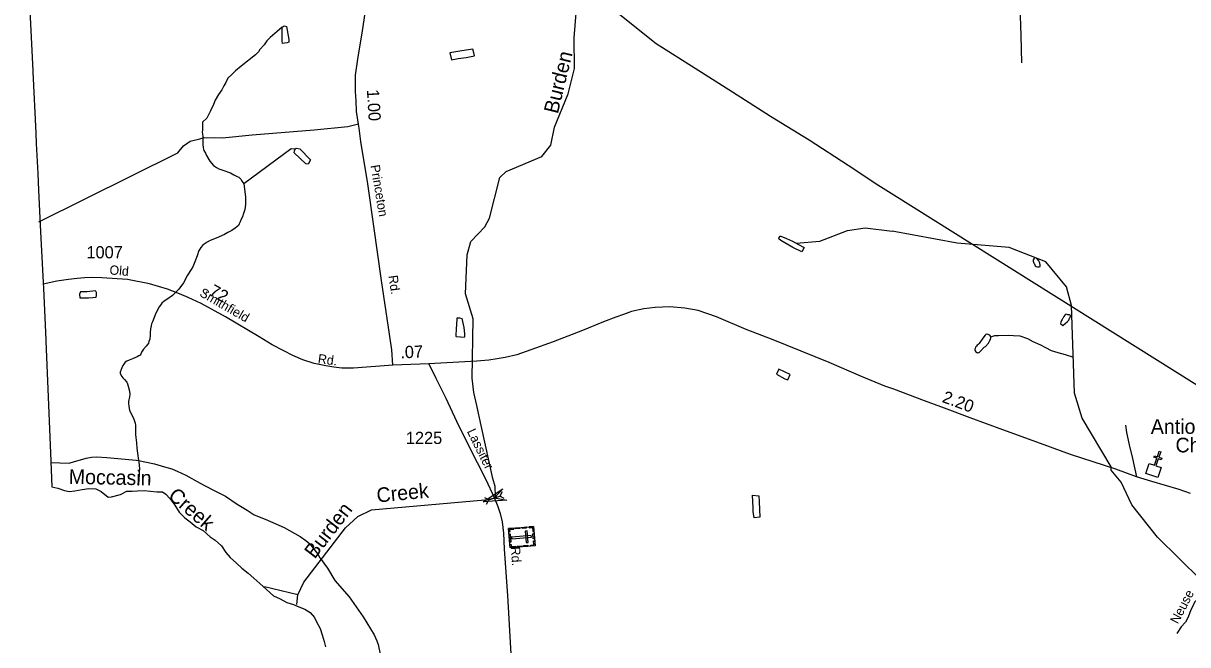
# Model space of a CAD drawing. Extents: x 2206922 to 2357709, y 510027 to 673830.
# Drawn here: x 2251932 to 2263859, y 597047 to 603414 of the extents above; entities that cross this region are included whole.
import ezdxf

# ---------------------------------------------------------------- set-up
doc = ezdxf.new("R2010")
doc.units = 0
for name, color, linetype in [('Exist Boundary Political CountyLine', 7, 'Continuous'), ('Exist Cultural Cemetery CELL', 7, 'Continuous'), ('Exist Cultural Church CELL', 7, 'Continuous'), ('Exist Cultural Church Label', 7, 'Continuous'), ('Exist Hydrographic Creek Single Shore', 7, 'Continuous'), ('Exist Hydrographic Creek Single Shore Label', 7, 'Continuous'), ('Exist Hydrographic Misc Water Feature', 7, 'Continuous'), ('Exist Road Non-System Type 51', 7, 'Continuous'), ('Exist Road Non-System Type 51 Label', 7, 'Continuous'), ('Exist Road Secondary Mileage Hundredths English Label', 7, 'Continuous'), ('Exist Road Secondary Structure Pipe CELL', 7, 'Continuous'), ('Exist Road Secondary Structure Standard Bridge Attributed CELL', 7, 'Continuous'), ('Exist Road Secondary Type 51 Attributed', 7, 'Continuous'), ('Exist Road Secondary Type 51 Label', 7, 'Continuous'), ('Exist Road Secondary Type 51 Number Label', 7, 'Continuous'), ('Exist Utilities Electrical Transmission Line', 7, 'Continuous')]:
    doc.layers.add(name, color=color, linetype=linetype)

msp = doc.modelspace()

# ---------------------------------------------------------------- linework, layer by layer
at = {"layer": 'Exist Boundary Political CountyLine'}
for points in [[(2251932, 604905), (2252029, 602929), (2252029, 602916), (2252060, 602289), (2252064, 602183), (2252080, 601875), (2252088, 601703), (2252102, 601417), (2252108, 601277), (2252135, 600758), (2252138, 600696), (2252159, 600250), (2252167, 600076), (2252211, 599014), (2252226, 598666), (2252285, 598653), (2252354, 598627), (2252402, 598616), (2252459, 598623), (2252535, 598636), (2252602, 598647), (2252675, 598644), (2252728, 598616), (2252803, 598558), (2252836, 598562), (2252927, 598586), (2252992, 598622), (2253047, 598621), (2253103, 598624)], [(2253103, 598624), (2253169, 598627), (2253236, 598620), (2253299, 598615), (2253357, 598614), (2253393, 598590), (2253433, 598546), (2253484, 598476), (2253529, 598407), (2253587, 598347), (2253640, 598308), (2253702, 598255), (2253776, 598216), (2253846, 598152), (2253899, 598117), (2253962, 598061), (2254008, 597991), (2254051, 597942), (2254116, 597884), (2254172, 597831), (2254234, 597780), (2254292, 597729), (2254355, 597676), (2254422, 597612), (2254496, 597547), (2254562, 597517), (2254633, 597481), (2254700, 597458), (2254754, 597436), (2254815, 597412), (2254870, 597378), (2254916, 597325), (2254937, 597281), (2254973, 597213), (2254993, 597147), (2255013, 597082), (2255026, 597025)]]:
    msp.add_lwpolyline(points, dxfattribs=at)
at = {"layer": 'Exist Cultural Cemetery CELL'}
for points in [[(2257157, 598260), (2257174, 598061), (2256920, 598040), (2256903, 598239)], [(2257114, 598256), (2257115, 598245), (2257147, 598247), (2257150, 598207), (2257161, 598208), (2257157, 598260)], [(2256906, 598206), (2256918, 598207), (2256916, 598229), (2256956, 598232), (2256955, 598243), (2256903, 598239)], [(2256920, 598182), (2256927, 598098), (2256915, 598097), (2256908, 598181)], [(2257137, 598149), (2257135, 598167), (2256933, 598151), (2256935, 598132)], [(2256973, 598244), (2257016, 598248), (2257017, 598237), (2256974, 598233)], [(2257040, 598250), (2257083, 598254), (2257084, 598242), (2257041, 598239)], [(2257093, 598213), (2257074, 598212), (2257084, 598094), (2257102, 598096)], [(2257163, 598186), (2257168, 598134), (2257156, 598133), (2257152, 598185)], [(2256917, 598073), (2256929, 598074), (2256930, 598052), (2256971, 598056), (2256971, 598045), (2256920, 598040)], [(2256991, 598058), (2257034, 598061), (2257035, 598050), (2256992, 598046)], [(2257057, 598063), (2257100, 598066), (2257101, 598055), (2257058, 598052)], [(2257130, 598058), (2257129, 598069), (2257161, 598072), (2257158, 598112), (2257169, 598113), (2257174, 598061)]]:
    msp.add_lwpolyline(points, close=True, dxfattribs=at)
at = {"layer": 'Exist Cultural Church CELL'}
msp.add_lwpolyline([(2263464, 598904), (2263518, 598886), (2263543, 598958), (2263512, 598968), (2263518, 598983), (2263548, 598973), (2263567, 599030), (2263582, 599025), (2263563, 598968), (2263593, 598958), (2263588, 598943), (2263558, 598953), (2263533, 598881), (2263588, 598862), (2263554, 598761), (2263430, 598803)], close=True, dxfattribs=at)
at = {"layer": 'Exist Hydrographic Creek Single Shore'}
for points in [[(2254735, 597460), (2254743, 597559), (2254805, 597689), (2255234, 598244), (2255358, 598360), (2255499, 598429), (2256660, 598532), (2256710, 598538), (2256757, 598551), (2256766, 598555), (2256768, 598565), (2256766, 598668), (2256741, 598752), (2256621, 599292), (2256579, 599497), (2256548, 599631), (2256529, 599779), (2256541, 600386), (2256463, 600643), (2256477, 601043), (2256517, 601177), (2256658, 601328), (2256707, 601419), (2256812, 601836), (2256878, 601897), (2257243, 602051), (2257334, 602167), (2257374, 602350), (2257513, 602691), (2257577, 602952), (2257575, 603267), (2257610, 603690)], [(2263994, 597713), (2263548, 598151), (2263287, 598481), (2263176, 598713), (2263075, 598836), (2263075, 598869), (2262779, 599367), (2262701, 599625), (2262668, 600524), (2262616, 600715), (2262405, 600972), (2262029, 601117), (2261496, 601161), (2260831, 601286)], [(2254743, 597559), (2254403, 597641)]]:
    msp.add_lwpolyline(points, dxfattribs=at)
at = {"layer": 'Exist Hydrographic Misc Water Feature'}
for points in [[(2254585, 603236), (2254584, 603375), (2254605, 603388), (2254629, 603381), (2254651, 603250), (2254651, 603220), (2254634, 603214), (2254608, 603210), (2254587, 603208), (2254585, 603236)], [(2254584, 603375), (2254531, 603331), (2254461, 603270), (2254428, 603235), (2254400, 603192), (2254356, 603147), (2254340, 603123), (2254310, 603091), (2254163, 602976), (2254105, 602927), (2254067, 602889), (2254027, 602851), (2254007, 602807), (2253985, 602773), (2253965, 602731), (2253931, 602684), (2253896, 602626), (2253880, 602582), (2253851, 602517), (2253813, 602443), (2253766, 602401), (2253766, 602321), (2253764, 602299), (2253772, 602258), (2253770, 602225), (2253770, 602175), (2253776, 602140), (2253783, 602111), (2253797, 602083), (2253809, 602059), (2253842, 602001), (2253880, 601959), (2253910, 601938), (2253936, 601924), (2253975, 601910), (2254056, 601881), (2254089, 601863), (2254123, 601846), (2254139, 601838), (2254161, 601818), (2254175, 601792), (2254192, 601771), (2254207, 601635), (2254207, 601557), (2254201, 601508), (2254189, 601465), (2254176, 601432), (2254165, 601408), (2254154, 601379), (2254143, 601361), (2254135, 601342), (2254103, 601316), (2254067, 601292), (2254028, 601271), (2253992, 601251), (2253906, 601214), (2253845, 601188), (2253816, 601171), (2253785, 601151), (2253767, 601137), (2253749, 601117), (2253739, 601101), (2253729, 601085), (2253712, 601031), (2253688, 600970), (2253669, 600920), (2253653, 600892), (2253613, 600834), (2253572, 600754), (2253526, 600689), (2253459, 600627), (2253401, 600584), (2253376, 600568), (2253352, 600546), (2253336, 600528), (2253325, 600510), (2253291, 600446), (2253254, 600357), (2253246, 600335), (2253241, 600313), (2253236, 600283), (2253232, 600245), (2253232, 600219), (2253229, 600179), (2253219, 600153), (2253215, 600137), (2253203, 600125), (2253191, 600107), (2253162, 600074), (2253144, 600045), (2253136, 600026), (2253128, 600014), (2253116, 600008), (2253097, 599998), (2253049, 599976)], [(2256302, 603113), (2256318, 603040), (2256388, 603052), (2256469, 603064), (2256554, 603080), (2256547, 603113), (2256538, 603150), (2256424, 603133), (2256302, 603113)], [(2254718, 602124), (2254675, 602127), (2254192, 601771)], [(2254875, 602016), (2254849, 601971), (2254826, 601976), (2254708, 602087), (2254710, 602109), (2254717, 602123), (2254728, 602134), (2254764, 602127), (2254875, 602016)], [(2259849, 601160), (2260091, 601183), (2260373, 601292), (2260556, 601318), (2260831, 601286)], [(2259925, 601119), (2259930, 601117), (2259907, 601073), (2259814, 601116), (2259692, 601189), (2259671, 601205), (2259674, 601219), (2259685, 601235), (2259693, 601233), (2259750, 601210), (2259812, 601182), (2259872, 601147), (2259925, 601119)], [(2262287, 601006), (2262283, 601000), (2262277, 600990), (2262277, 600978), (2262284, 600958), (2262288, 600950), (2262292, 600940), (2262298, 600930), (2262308, 600924), (2262322, 600920), (2262336, 600919), (2262344, 600921), (2262348, 600922)], [(2262348, 600922), (2262348, 600939), (2262345, 600950), (2262343, 600958), (2262340, 600967), (2262334, 600980), (2262322, 600996), (2262315, 601002), (2262309, 601008), (2262301, 601010), (2262291, 601008), (2262287, 601006)], [(2252510, 600603), (2252600, 600602), (2252644, 600604), (2252680, 600610), (2252681, 600625), (2252683, 600648), (2252681, 600656), (2252679, 600662), (2252675, 600667), (2252671, 600672), (2252585, 600663), (2252517, 600663), (2252514, 600655), (2252509, 600639), (2252510, 600603)], [(2262589, 600410), (2262586, 600403), (2262584, 600396), (2262583, 600395), (2262580, 600391), (2262578, 600387), (2262574, 600381), (2262567, 600369), (2262561, 600353), (2262557, 600337), (2262580, 600317), (2262626, 600359), (2262633, 600365), (2262640, 600373), (2262646, 600383), (2262649, 600393), (2262656, 600401), (2262658, 600416), (2262654, 600423), (2262647, 600427), (2262640, 600428), (2262630, 600429), (2262624, 600432), (2262611, 600435), (2262605, 600429), (2262599, 600424), (2262589, 600410)], [(2256448, 600194), (2256409, 600197), (2256368, 600203), (2256365, 600205), (2256368, 600293), (2256373, 600317), (2256377, 600397), (2256399, 600397), (2256423, 600391), (2256444, 600297), (2256451, 600233), (2256451, 600211), (2256451, 600205), (2256448, 600194)], [(2261842, 600201), (2261838, 600209), (2261832, 600218), (2261828, 600220), (2261822, 600224), (2261816, 600226), (2261806, 600228), (2261800, 600228), (2261790, 600226), (2261784, 600220), (2261760, 600188), (2261723, 600133), (2261713, 600123), (2261701, 600115), (2261695, 600107), (2261687, 600095), (2261681, 600083), (2261677, 600075), (2261679, 600067), (2261681, 600059), (2261688, 600049), (2261698, 600043), (2261704, 600041), (2261710, 600039), (2261718, 600041), (2261723, 600043), (2261735, 600054), (2261775, 600096), (2261787, 600104), (2261817, 600136), (2261833, 600164), (2261838, 600174), (2261842, 600190), (2261842, 600201)], [(2261842, 600201), (2261882, 600215), (2261922, 600217), (2262024, 600218), (2262076, 600215), (2262138, 600211), (2262218, 600186), (2262274, 600153), (2262351, 600119), (2262403, 600094), (2262459, 600062), (2262529, 600043), (2262605, 600022), (2262688, 599993)], [(2253049, 599976), (2253017, 599963), (2252991, 599953), (2252977, 599941), (2252961, 599923), (2252951, 599907), (2252940, 599883), (2252933, 599867), (2252926, 599841), (2252926, 599827), (2252940, 599795), (2252950, 599781), (2252968, 599765), (2252993, 599739), (2253001, 599722), (2253007, 599696), (2253019, 599646), (2253024, 599616), (2253020, 599586), (2253010, 599540), (2253011, 599518), (2253013, 599490), (2253021, 599448), (2253042, 599410), (2253066, 599358), (2253078, 599316), (2253083, 599296), (2253083, 599275), (2253083, 599240), (2253083, 599202), (2253085, 599170), (2253090, 599117), (2253096, 599062), (2253102, 599011), (2253111, 598935)], [(2259648, 599821), (2259734, 599771), (2259763, 599762), (2259786, 599816), (2259672, 599871), (2259648, 599821)], [(2252210, 598916), (2252402, 598907), (2252458, 598924), (2252519, 598942), (2252575, 598958), (2252631, 598969), (2252681, 598973), (2252789, 598964), (2253087, 598938), (2253111, 598935)], [(2253111, 598935), (2253114, 598921), (2253124, 598849), (2253120, 598815), (2253120, 598795), (2253111, 598693), (2253108, 598678)], [(2253111, 598935), (2253277, 598900), (2253378, 598869), (2253453, 598848), (2253508, 598826), (2253596, 598785), (2253743, 598704), (2253867, 598639), (2254002, 598570), (2254124, 598489), (2254224, 598426), (2254297, 598379), (2254408, 598334), (2254604, 598250), (2254767, 598157), (2254825, 598115), (2254867, 598080), (2254948, 597976), (2254970, 597938), (2254972, 597934)], [(2259476, 598353), (2259419, 598349), (2259408, 598413), (2259407, 598449), (2259402, 598579), (2259465, 598574), (2259468, 598510), (2259476, 598353)], [(2254972, 597934), (2255047, 597831), (2255124, 597706), (2255269, 597539), (2255415, 597332), (2255525, 597150), (2255555, 597088), (2255567, 597050), (2255588, 596950), (2255616, 596701), (2255607, 596413), (2255581, 596178), (2255569, 596121)]]:
    msp.add_lwpolyline(points, dxfattribs=at)
at = {"layer": 'Exist Road Non-System Type 51'}
for points in [[(2261857, 604831), (2261857, 604799), (2261863, 604763), (2261874, 604705), (2261915, 604565), (2261960, 604442), (2262014, 604298), (2262053, 604163), (2262090, 604029), (2262115, 603915), (2262124, 603802), (2262140, 603590), (2262149, 603288), (2262158, 603010)], [(2252092, 601380), (2253515, 602088), (2253574, 602159), (2253643, 602207), (2253740, 602232), (2253785, 602244), (2253805, 602240), (2253894, 602244), (2253971, 602240), (2254278, 602272), (2254911, 602322), (2255256, 602358), (2255364, 602384)], [(2263222, 599296), (2263231, 599222), (2263260, 599095), (2263295, 598955), (2263333, 598768)], [(2264609, 598057), (2264331, 597834), (2263996, 597546), (2263953, 597508), (2263929, 597482), (2263911, 597442), (2263891, 597404), (2263864, 597331), (2263835, 597277), (2263791, 597229), (2263748, 597162)]]:
    msp.add_lwpolyline(points, dxfattribs=at)
at = {"layer": 'Exist Road Secondary Structure Pipe CELL'}
for p, q in [((2256836, 598615), (2256814, 598569)), ((2256655, 598557), (2256699, 598532)), ((2256677, 598486), (2256699, 598532)), ((2256699, 598532), (2256814, 598569)), ((2256859, 598545), (2256814, 598569))]:
    msp.add_line(p, q, dxfattribs=at)
at = {"layer": 'Exist Road Secondary Structure Standard Bridge Attributed CELL'}
msp.add_lwpolyline([(2256884, 598527), (2256641, 598513), (2256845, 598646), (2256757, 598551)], close=True, dxfattribs=at)
at = {"layer": 'Exist Road Secondary Type 51 Attributed'}
msp.add_line((2256087, 599926), (2255717, 599912), dxfattribs=at)
for points in [[(2255717, 599912), (2255708, 600069), (2255601, 600780), (2255521, 601335), (2255461, 601769), (2255391, 602203), (2255371, 602340), (2255364, 602382), (2255346, 602510), (2255340, 602619), (2255335, 602716), (2255335, 602882), (2255360, 603046), (2255406, 603336), (2255455, 603657), (2255490, 603885), (2255517, 604108), (2255534, 604312), (2255548, 604414), (2255563, 604606), (2255583, 604850), (2255609, 605159)], [(2255717, 599912), (2255313, 599880), (2255194, 599882), (2255114, 599890), (2255030, 599906), (2254913, 599930), (2254797, 599965), (2254692, 600009), (2254602, 600057), (2254482, 600121), (2254347, 600201), (2254002, 600406), (2253753, 600542), (2253621, 600606), (2253531, 600643), (2253408, 600689), (2253225, 600745), (2252999, 600789), (2252738, 600807), (2252627, 600809), (2252559, 600805), (2252483, 600799), (2252396, 600789), (2252276, 600771), (2252136, 600741)], [(2263889, 598597), (2263772, 598637), (2263490, 598718), (2263333, 598768), (2263123, 598847), (2262657, 598996), (2262352, 599108), (2261967, 599250), (2261632, 599373), (2261369, 599471), (2261163, 599547), (2260849, 599665), (2260755, 599698), (2260518, 599796), (2260187, 599938), (2259899, 600055), (2259614, 600171), (2259336, 600278), (2259032, 600408), (2258843, 600472), (2258709, 600497), (2258556, 600508), (2258403, 600503), (2258289, 600488), (2258163, 600461), (2258081, 600432), (2258002, 600403), (2257876, 600356), (2257659, 600268), (2257361, 600151), (2257129, 600067), (2256989, 600019), (2256868, 599990), (2256786, 599977), (2256702, 599963), (2256578, 599952), (2256087, 599926)], [(2256087, 599926), (2256158, 599780), (2256260, 599572), (2256370, 599338), (2256492, 599089), (2256669, 598740), (2256754, 598557)], [(2256754, 598557), (2256794, 598464), (2256817, 598392), (2256837, 598308), (2256850, 598191), (2256859, 598031), (2256875, 597786), (2256890, 597551), (2256930, 596894)]]:
    msp.add_lwpolyline(points, dxfattribs=at)
at = {"layer": 'Exist Utilities Electrical Transmission Line'}
msp.add_line((2267104, 597725), (2260850, 601655), dxfattribs=at)
msp.add_lwpolyline([(2260850, 601655), (2260685, 601755), (2260381, 601957), (2259980, 602216), (2259585, 602459), (2259197, 602709), (2258815, 602952), (2258413, 603204), (2256325, 604877)], dxfattribs=at)

# ---------------------------------------------------------------- texts
at = {"layer": 'Exist Cultural Church Label'}
for s, p in [('Antioch', (2263481, 599208)), ('Ch.', (2263734, 599018))]:
    msp.add_text(s, height=150, dxfattribs=at).set_placement(p)
at = {"layer": 'Exist Hydrographic Creek Single Shore Label'}
for s, rotation, p in [('Burden', 76.3156, (2257407, 602480)), ('Moccasin', 358.9077, (2252397, 598696)), ('Creek', 318.8459, (2253406, 598558)), ('Creek', 5.7013, (2255558, 598503)), ('Burden', 52.3232, (2254917, 597919))]:
    msp.add_text(s, height=150, rotation=rotation, dxfattribs=at).set_placement(p)
at = {"layer": 'Exist Road Non-System Type 51 Label'}
msp.add_text('Neuse', height=95, rotation=62.6026, dxfattribs=at).set_placement((2263758, 597253))
at = {"layer": 'Exist Road Secondary Mileage Hundredths English Label'}
for s, rotation, p in [('1.00', 273.5013, (2255451, 602734)), ('.72', 331.441, (2253784, 600658)), ('.07', 2.1573, (2255796, 599981)), ('2.20', 339.6825, (2261335, 599536))]:
    msp.add_text(s, height=125, rotation=rotation, dxfattribs=at).set_placement(p)
at = {"layer": 'Exist Road Secondary Type 51 Label'}
for s, rotation, p in [('Princeton', 279.5216, (2255488, 601957)), ('Old', 355.1336, (2252812, 600842)), ('Rd.', 278.1199, (2255672, 600827)), ('Smithfield', 329.9146, (2253729, 600626)), ('Rd.', 352.4886, (2254945, 599933)), ('Lassiter', 296.0844, (2256474, 599233)), ('Rd.', 274.0395, (2256925, 598049))]:
    msp.add_text(s, height=95, rotation=rotation, dxfattribs=at).set_placement(p)
at = {"layer": 'Exist Road Secondary Type 51 Number Label'}
for s, p in [('1007', (2252579, 601006)), ('1225', (2255851, 599104))]:
    msp.add_text(s, height=125, dxfattribs=at).set_placement(p)

doc.saveas('drawing.dxf')
